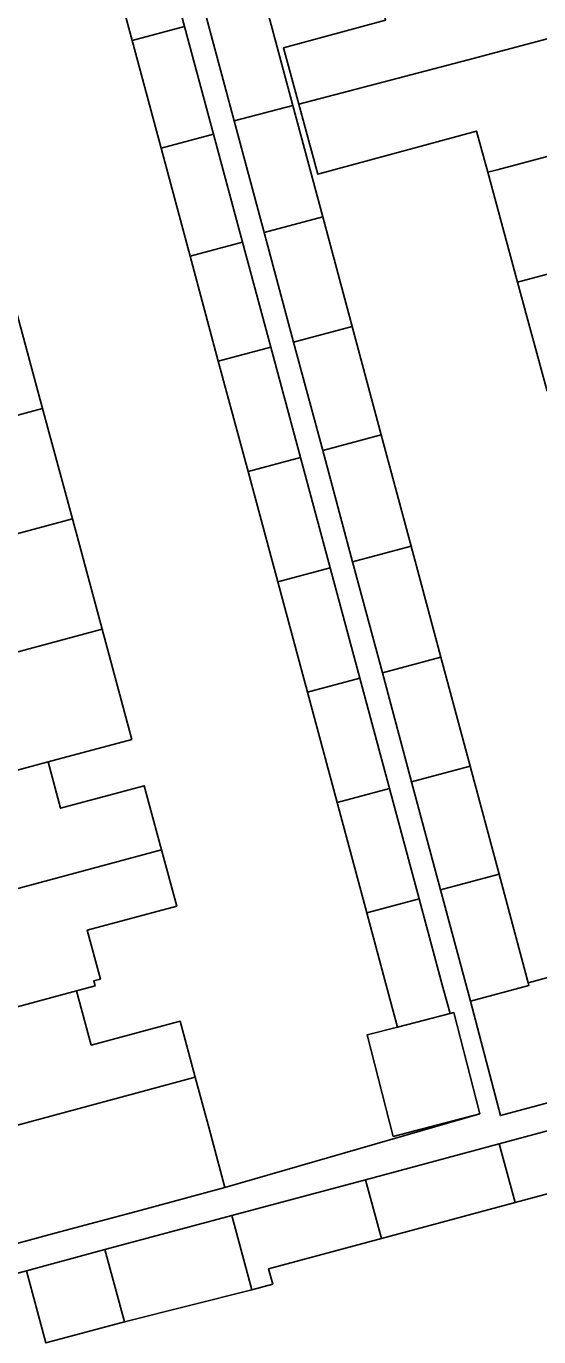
# Model space of a CAD drawing. Extents: x 162542 to 163144, y 380786 to 381511.
# Drawn here: x 162861.3 to 162881.8, y 380891.3 to 380943.8 of the extents above; entities that cross this region are included whole.
import ezdxf

# ---------------------------------------------------------------- set-up
doc = ezdxf.new("R2010")
doc.units = 0
doc.layers.add('IMGEO_Pand', color=7, linetype='Continuous')
doc.layers.add('IMGEO_Voetpad_open', color=7, linetype='Continuous')

msp = doc.modelspace()

# ---------------------------------------------------------------- linework, layer by layer
at = {"layer": 'IMGEO_Pand'}
for points in [[(162866.465, 380948.139), (162867.627, 380943.824)], [(162864.364, 380947.576), (162865.526, 380943.261)], [(162872.212, 380940.718), (162871.599, 380942.969), (162875.689, 380944.083), (162875.629, 380944.301), (162877.925, 380944.926), (162877.427, 380946.791)], [(162872.212, 380940.718), (162879.005, 380942.49), (162890.18, 380945.466)], [(162870.806, 380945.005), (162871.974, 380940.656)], [(162869.625, 380940.043), (162868.462, 380944.376)], [(162865.526, 380943.261), (162867.627, 380943.824)], [(162867.627, 380943.824), (162868.789, 380939.506)], [(162865.526, 380943.261), (162866.688, 380938.943)], [(162869.625, 380940.043), (162871.974, 380940.656)], [(162871.974, 380940.656), (162873.172, 380936.193)], [(162879.787, 380937.982), (162879.337, 380939.635), (162872.978, 380937.904), (162872.212, 380940.718)], [(162879.787, 380937.982), (162880.167, 380938.081), (162891.356, 380941.06)], [(162870.828, 380935.564), (162869.625, 380940.043)], [(162868.789, 380939.506), (162866.688, 380938.943)], [(162868.789, 380939.506), (162869.954, 380935.178)], [(162866.688, 380938.943), (162867.853, 380934.617)], [(162880.985, 380933.581), (162879.787, 380937.982)], [(162892.532, 380936.654), (162881.329, 380933.671), (162880.985, 380933.581)], [(162870.828, 380935.564), (162873.172, 380936.193)], [(162873.172, 380936.193), (162874.349, 380931.805)], [(162872.005, 380931.176), (162870.828, 380935.564)], [(162867.853, 380934.617), (162869.954, 380935.178)], [(162869.954, 380935.178), (162871.086, 380930.976)], [(162867.853, 380934.617), (162868.985, 380930.411)], [(162882.176, 380929.207), (162880.985, 380933.581)], [(162861.942, 380928.518), (162860.805, 380932.74)], [(162874.349, 380931.805), (162872.005, 380931.176)], [(162874.349, 380931.805), (162875.514, 380927.466)], [(162873.17, 380926.837), (162872.005, 380931.176)], [(162871.086, 380930.976), (162868.985, 380930.411)], [(162871.086, 380930.976), (162872.276, 380926.555)], [(162868.985, 380930.411), (162870.175, 380925.99)], [(162861.942, 380928.518), (162850.467, 380925.433)], [(162863.134, 380924.097), (162861.942, 380928.518)], [(162873.17, 380926.837), (162875.514, 380927.466)], [(162875.514, 380927.466), (162876.712, 380923)], [(162870.175, 380925.99), (162872.276, 380926.555)], [(162872.276, 380926.555), (162873.466, 380922.132)], [(162874.368, 380922.371), (162873.17, 380926.837)], [(162870.175, 380925.99), (162871.366, 380921.568)], [(162851.656, 380921.011), (162863.134, 380924.097)], [(162864.325, 380919.675), (162863.134, 380924.097)], [(162876.712, 380923), (162874.368, 380922.371)], [(162876.712, 380923), (162877.905, 380918.555)], [(162875.563, 380917.922), (162874.368, 380922.371)], [(162873.466, 380922.132), (162871.366, 380921.568)], [(162873.466, 380922.132), (162874.656, 380917.711)], [(162871.366, 380921.568), (162872.556, 380917.147)], [(162864.325, 380919.675), (162852.845, 380916.589)], [(162862.161, 380914.352), (162865.516, 380915.254), (162864.325, 380919.675)], [(162875.563, 380917.922), (162877.905, 380918.555)], [(162877.905, 380918.555), (162879.078, 380914.185)], [(162872.556, 380917.147), (162874.656, 380917.711)], [(162874.656, 380917.711), (162875.847, 380913.289)], [(162876.734, 380913.556), (162875.563, 380917.922)], [(162872.556, 380917.147), (162873.746, 380912.724)], [(162862.161, 380914.352), (162854.034, 380912.167)], [(162866.707, 380910.832), (162866.017, 380913.395), (162862.661, 380912.493), (162862.161, 380914.352)], [(162879.078, 380914.185), (162876.734, 380913.556)], [(162879.078, 380914.185), (162880.242, 380909.848)], [(162875.847, 380913.289), (162873.746, 380912.724)], [(162875.847, 380913.289), (162877.037, 380908.867)], [(162877.898, 380909.219), (162876.734, 380913.556)], [(162873.746, 380912.724), (162874.937, 380908.302)], [(162866.707, 380910.832), (162855.223, 380907.745)], [(162863.302, 380905.175), (162864.044, 380905.374), (162863.99, 380905.575), (162864.259, 380905.646), (162863.731, 380907.608), (162867.316, 380908.572), (162866.707, 380910.832)], [(162880.242, 380909.848), (162877.898, 380909.219)], [(162881.408, 380905.504), (162880.242, 380909.848)], [(162879.094, 380904.764), (162877.898, 380909.219)], [(162874.937, 380908.302), (162877.037, 380908.867)], [(162877.037, 380908.867), (162877.966, 380905.419), (162878.277, 380904.266)], [(162874.937, 380908.302), (162875.865, 380904.853), (162876.169, 380903.724)], [(162879.094, 380904.764), (162881.439, 380905.388), (162881.408, 380905.504)], [(162883.539, 380901.043), (162882.286, 380905.738), (162881.408, 380905.504)], [(162863.302, 380905.175), (162856.414, 380903.323), (162856.358, 380903.525)], [(162868.063, 380901.714), (162867.458, 380903.961), (162863.887, 380903.001), (162863.302, 380905.175)], [(162883.539, 380901.043), (162880.297, 380900.178), (162879.094, 380904.764)], [(162876.169, 380903.724), (162878.277, 380904.266)], [(162878.277, 380904.266), (162878.43, 380904.306), (162879.476, 380900.242)], [(162876.169, 380903.724), (162874.951, 380903.41), (162875.998, 380899.346), (162879.476, 380900.242)], [(162856.611, 380898.634), (162868.063, 380901.714)], [(162869.251, 380897.297), (162868.616, 380899.657), (162868.063, 380901.714)], [(162880.248, 380899.051), (162885.607, 380900.492)], [(162874.888, 380897.609), (162880.248, 380899.051)], [(162880.248, 380899.051), (162880.884, 380896.69)], [(162880.884, 380896.69), (162886.244, 380898.132)], [(162869.528, 380896.168), (162874.888, 380897.609)], [(162874.888, 380897.609), (162875.524, 380895.249)], [(162869.251, 380897.297), (162865.74, 380896.352), (162862.628, 380895.515), (162857.799, 380894.216)], [(162875.524, 380895.249), (162880.884, 380896.69)], [(162864.44, 380894.807), (162869.528, 380896.168)], [(162869.528, 380896.168), (162870.329, 380893.194)], [(162870.329, 380893.194), (162871.168, 380893.42), (162871.003, 380894.033), (162875.524, 380895.249)], [(162861.291, 380893.96), (162864.44, 380894.807)], [(162864.44, 380894.807), (162865.218, 380891.914)], [(162861.291, 380893.96), (162862.069, 380891.067), (162865.218, 380891.914)], [(162865.218, 380891.914), (162870.329, 380893.194)]]:
    msp.add_lwpolyline(points, dxfattribs=at)
at = {"layer": 'IMGEO_Voetpad_open'}
for points in [[(162879.476, 380900.242), (162869.251, 380897.297)], [(162858.143, 380893.113), (162861.291, 380893.96)]]:
    msp.add_lwpolyline(points, dxfattribs=at)

doc.saveas('drawing.dxf')
